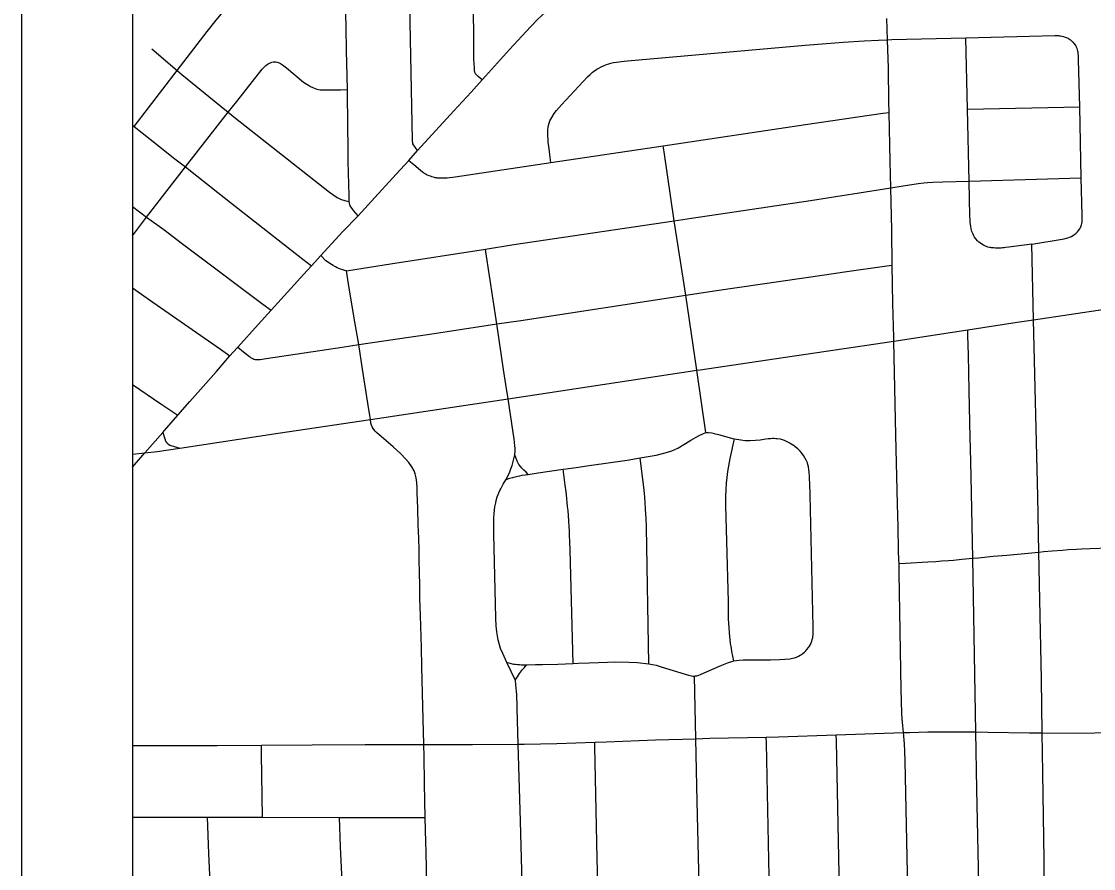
# Model space of a CAD drawing. Extents: x -6.4 to 34, y -4.2 to 22.
# Drawn here: x 2 to 2.965, y 18.322 to 19.085 of the extents above; entities that cross this region are included whole.
import ezdxf

# ---------------------------------------------------------------- set-up
doc = ezdxf.new("R2010")
doc.units = 0
for name, color, linetype in [('GM_X_City_Street', 7, 'Continuous'), ('GM_X_Corporation', 7, 'Continuous'), ('GM_X_County_Road', 7, 'Continuous'), ('SH_Data', 7, 'Continuous')]:
    doc.layers.add(name, color=color, linetype=linetype)

msp = doc.modelspace()

# ---------------------------------------------------------------- linework, layer by layer
at = {"layer": 'GM_X_City_Street'}
msp.add_line((2.85123, 19.00581), (2.95216, 19.00797), dxfattribs=at)
for points in [[(2.35624, 18.96846), (2.3521, 18.97459), (2.35171, 18.97802), (2.34747, 19.20539), (2.34743, 19.20774), (2.34544, 19.34148), (2.34455, 19.39637), (2.34172, 19.56506), (2.34164, 19.56813), (2.34157, 19.56985), (2.34149, 19.57103), (2.34142, 19.57168), (2.34134, 19.57231), (2.34112, 19.57366), (2.34095, 19.57453), (2.34074, 19.57535), (2.34047, 19.57635), (2.34009, 19.57755), (2.33916, 19.57992), (2.33736, 19.58384)], [(2.10148, 18.9903), (2.14023, 19.04053), (2.16717, 19.07572), (2.17533, 19.08586), (2.19536, 19.11037), (2.22072, 19.14175), (2.22528, 19.14762), (2.22758, 19.15055), (2.2297, 19.1536), (2.23139, 19.15693), (2.23226, 19.15925), (2.23266, 19.16106), (2.23288, 19.16416), (2.23246, 19.1989), (2.23257, 19.2011), (2.23272, 19.20204), (2.23293, 19.20274), (2.23331, 19.20348), (2.23368, 19.20401), (2.23404, 19.20452)], [(2.41451, 19.03217), (2.41099, 19.03533), (2.40857, 19.03773), (2.40773, 19.04), (2.40754, 19.04259), (2.40714, 19.05128), (2.40691, 19.06794), (2.40694, 19.07323), (2.40661, 19.0923)], [(2.47646, 18.95781), (2.4751, 18.96754), (2.47443, 18.97255), (2.47405, 18.9757), (2.47378, 18.97888), (2.47361, 18.98151), (2.47355, 18.98309), (2.47355, 18.98519), (2.47364, 18.98718), (2.47391, 18.98955), (2.47421, 18.99108), (2.47478, 18.99317), (2.47553, 18.9953), (2.47713, 18.99845), (2.47922, 19.00178), (2.48129, 19.0045), (2.48587, 19.00986), (2.50941, 19.03498), (2.51169, 19.03717), (2.51353, 19.03879), (2.51496, 19.03994), (2.51643, 19.04093), (2.51781, 19.0418), (2.5194, 19.04276), (2.52155, 19.04388), (2.52366, 19.04483), (2.52644, 19.04595), (2.52848, 19.04666), (2.53034, 19.0472), (2.53282, 19.04775), (2.53545, 19.04825), (2.53748, 19.04856), (2.54217, 19.04915), (2.54528, 19.04946), (2.70511, 19.06333), (2.72449, 19.06492), (2.73944, 19.06608), (2.75821, 19.06728), (2.77121, 19.06807), (2.77917, 19.06834), (2.78317, 19.06843), (2.84978, 19.06999), (2.92969, 19.07212), (2.93133, 19.07212), (2.93318, 19.07201), (2.93389, 19.07194), (2.93493, 19.0718), (2.93619, 19.07155), (2.93757, 19.07121), (2.93918, 19.07069), (2.93986, 19.07043), (2.94077, 19.07004), (2.94165, 19.06961), (2.94236, 19.0692), (2.94319, 19.06868), (2.94393, 19.06814), (2.94485, 19.06741), (2.94611, 19.06608), (2.94743, 19.06448), (2.94858, 19.06279)], [(2.90908, 18.8842), (2.88832, 18.88143), (2.88554, 18.88112), (2.88423, 18.88099), (2.88263, 18.88086), (2.88159, 18.88079), (2.87986, 18.88071), (2.87879, 18.88068), (2.87804, 18.88069), (2.87637, 18.88072), (2.87476, 18.88082), (2.87348, 18.88094), (2.87281, 18.88102), (2.87176, 18.88118), (2.87087, 18.88136), (2.86963, 18.88166), (2.86834, 18.88205), (2.86748, 18.88234), (2.86667, 18.8827), (2.86548, 18.88333), (2.86405, 18.88419), (2.86293, 18.88505), (2.86141, 18.8862), (2.86008, 18.88739), (2.85868, 18.88904), (2.85765, 18.89052), (2.85698, 18.89164), (2.85619, 18.89323), (2.85523, 18.89568), (2.85457, 18.89795), (2.85412, 18.90042), (2.85389, 18.90204), (2.85369, 18.90401), (2.85353, 18.90613), (2.85338, 18.90938), (2.85283, 18.9409), (2.85123, 19.00581), (2.84978, 19.06999)], [(2.90908, 18.8842), (2.93824, 18.88919), (2.94026, 18.88961), (2.94139, 18.88989), (2.94311, 18.89049), (2.94491, 18.89131), (2.94603, 18.89196), (2.94753, 18.89298), (2.94887, 18.89411), (2.95012, 18.89525), (2.95119, 18.89654), (2.95229, 18.8982), (2.9529, 18.89941), (2.95343, 18.90069), (2.95379, 18.90178), (2.95406, 18.90278), (2.95431, 18.90448), (2.95442, 18.90631), (2.95447, 18.90846), (2.95442, 18.91035), (2.95357, 18.94394), (2.95216, 19.00797), (2.95122, 19.05016), (2.95107, 19.05336), (2.95101, 19.05418), (2.95088, 19.05571), (2.95072, 19.05711), (2.95056, 19.05794), (2.95019, 19.05935), (2.94973, 19.06057), (2.94919, 19.06172), (2.94858, 19.06279)], [(2.11744, 19.06011), (2.14023, 19.04053), (2.14434, 19.037), (2.17333, 19.01344), (2.18611, 19.00316), (2.19271, 18.99785), (2.27721, 18.93106), (2.28305, 18.92697), (2.28476, 18.92598), (2.28659, 18.92513), (2.28846, 18.92433), (2.2901, 18.92379), (2.292, 18.92326), (2.29491, 18.92261)], [(2.1, 18.89208), (2.10166, 18.89426), (2.11265, 18.90872), (2.14757, 18.954), (2.18611, 19.00316), (2.19379, 19.01259), (2.21658, 19.04175), (2.21834, 19.04362), (2.21993, 19.0451), (2.22106, 19.046), (2.22193, 19.04658), (2.22295, 19.04718), (2.22399, 19.04767), (2.22536, 19.04818), (2.22681, 19.04841)], [(2.22681, 19.04841), (2.22791, 19.04845), (2.22899, 19.04841), (2.22996, 19.04825), (2.23093, 19.04798), (2.23183, 19.04759), (2.23306, 19.04697), (2.23495, 19.04581), (2.23847, 19.04306), (2.24974, 19.0333), (2.25221, 19.03127), (2.25462, 19.02955), (2.25825, 19.02729), (2.26017, 19.02627), (2.26206, 19.02533), (2.26485, 19.02421), (2.26713, 19.02365), (2.26891, 19.02335), (2.27272, 19.02321), (2.28721, 19.02334), (2.29327, 19.0234)], [(2.34847, 18.95971), (2.35301, 18.9559), (2.359, 18.95086), (2.36089, 18.94934), (2.3616, 18.94881), (2.36232, 18.94832), (2.36289, 18.94795), (2.364, 18.94732), (2.36517, 18.94671), (2.36648, 18.94611), (2.36763, 18.94567), (2.36895, 18.94523), (2.37049, 18.94477), (2.37199, 18.94443), (2.37308, 18.94422), (2.37377, 18.94411), (2.376, 18.94391), (2.37689, 18.94389), (2.37853, 18.94386), (2.37986, 18.94388), (2.38141, 18.94395), (2.3829, 18.94405), (2.38525, 18.94425), (2.3878, 18.94454), (2.3901, 18.94485), (2.47646, 18.95781), (2.5775, 18.97288), (2.70545, 18.99196), (2.77515, 19.00213), (2.78073, 19.00295)], [(2.1, 18.99147), (2.10148, 18.9903), (2.11569, 18.97878), (2.1379, 18.96122), (2.14757, 18.954), (2.17681, 18.93067), (2.18809, 18.9219), (2.2531, 18.87082), (2.26089, 18.8647)], [(2.6157, 18.71465), (2.60754, 18.7707), (2.59771, 18.83828), (2.5873, 18.90514), (2.57828, 18.96737), (2.5775, 18.97288)], [(2.29235, 18.86039), (2.29433, 18.86064), (2.33191, 18.86669), (2.41752, 18.87987), (2.44313, 18.88382), (2.5873, 18.90514), (2.60291, 18.9076), (2.71002, 18.92352), (2.78214, 18.93503), (2.79346, 18.93683), (2.80684, 18.93888), (2.81196, 18.93956), (2.81526, 18.93988), (2.81992, 18.94017), (2.82901, 18.94045), (2.85283, 18.9409), (2.95357, 18.94394)], [(2.1, 18.91805), (2.11265, 18.90872), (2.12813, 18.89741), (2.14497, 18.8847), (2.15581, 18.87651), (2.21706, 18.83037), (2.22459, 18.8247)], [(2.45137, 18.2757), (2.4489, 18.36476), (2.44698, 18.43407), (2.44609, 18.46621), (2.44594, 18.47061), (2.44574, 18.4758), (2.4456, 18.47864), (2.44541, 18.48184), (2.44524, 18.48417), (2.44485, 18.48794), (2.4444, 18.49139), (2.43673, 18.50764), (2.43298, 18.51565), (2.43115, 18.52014), (2.43007, 18.52339), (2.42897, 18.52809), (2.42829, 18.53159), (2.42778, 18.53508), (2.42723, 18.54054), (2.42686, 18.54746), (2.42502, 18.62346), (2.42494, 18.63036), (2.42501, 18.63485), (2.42514, 18.63877), (2.4253, 18.64115), (2.42563, 18.64496), (2.426, 18.64762), (2.42669, 18.65139), (2.42721, 18.65358), (2.42809, 18.65666), (2.42885, 18.65877), (2.42954, 18.66037), (2.43047, 18.66237), (2.4313, 18.66403), (2.43345, 18.66806), (2.43577, 18.67214), (2.43782, 18.67601), (2.43938, 18.67933), (2.44041, 18.68185), (2.44148, 18.68491), (2.44387, 18.69444), (2.4441, 18.69774), (2.44414, 18.7008), (2.44404, 18.70243), (2.4437, 18.70607), (2.44333, 18.70899), (2.44254, 18.71458), (2.43784, 18.74504), (2.43583, 18.75797), (2.43382, 18.7713), (2.42787, 18.81242), (2.41792, 18.87723), (2.41752, 18.87987)], [(2.92059, 18.12973), (2.92048, 18.13634), (2.91918, 18.22072), (2.91891, 18.25727), (2.91962, 18.29178), (2.91966, 18.2938), (2.9198, 18.29976), (2.92, 18.30743), (2.92009, 18.3118), (2.92017, 18.31666), (2.9202, 18.32386), (2.92019, 18.33037), (2.91903, 18.40837), (2.9185, 18.44421), (2.91779, 18.49267), (2.91543, 18.60705), (2.9144, 18.65703), (2.91067, 18.81621), (2.90908, 18.8842)], [(2.19458, 18.79148), (2.19993, 18.78723), (2.20506, 18.78316), (2.20621, 18.78231), (2.20715, 18.78169), (2.20811, 18.78119), (2.20911, 18.78076), (2.21036, 18.7805), (2.21183, 18.78039), (2.21336, 18.78039), (2.21467, 18.78046), (2.22021, 18.78119), (2.28868, 18.79167), (2.30348, 18.79383), (2.34864, 18.80042), (2.36744, 18.80323), (2.42787, 18.81242), (2.44925, 18.81563), (2.59771, 18.83828), (2.6254, 18.8425), (2.7224, 18.8567), (2.74051, 18.8593), (2.77849, 18.86471), (2.78345, 18.86541)], [(2.1, 18.84494), (2.11835, 18.83209), (2.17899, 18.78964), (2.18759, 18.78362)], [(2.86163, 18.29165), (2.86158, 18.2946), (2.85974, 18.39361), (2.85879, 18.44503), (2.85589, 18.60147), (2.85453, 18.67499), (2.85384, 18.70068), (2.85362, 18.71), (2.85281, 18.75231), (2.85198, 18.78457), (2.85154, 18.80204), (2.85142, 18.80706)], [(2.1, 18.75806), (2.12527, 18.74037), (2.1334, 18.73501), (2.14068, 18.73019)], [(2.43577, 18.67214), (2.43776, 18.67286), (2.43944, 18.67346), (2.44207, 18.67428), (2.44308, 18.67456), (2.4453, 18.67512), (2.44676, 18.67547), (2.44839, 18.6758), (2.45039, 18.67617), (2.45597, 18.67697), (2.46506, 18.67828), (2.48741, 18.68154), (2.49024, 18.68195), (2.50122, 18.68354), (2.5065, 18.6843), (2.51489, 18.68563), (2.52593, 18.68699), (2.54492, 18.68979), (2.55657, 18.69186), (2.57102, 18.69443), (2.57928, 18.69635), (2.58514, 18.69828), (2.59044, 18.70048), (2.59761, 18.70467), (2.60229, 18.70777), (2.60966, 18.71195), (2.61301, 18.71359), (2.6157, 18.71465), (2.61832, 18.71471), (2.6213, 18.71432), (2.62331, 18.71379), (2.62719, 18.71285), (2.6409, 18.70907), (2.64156, 18.70895), (2.64722, 18.70795), (2.65119, 18.70764), (2.65568, 18.70755), (2.66042, 18.70778), (2.66481, 18.70824), (2.6697, 18.70901), (2.67187, 18.70927), (2.67384, 18.70944), (2.6757, 18.70949), (2.67722, 18.70947), (2.67872, 18.70939), (2.67995, 18.70928), (2.68266, 18.70887), (2.68432, 18.7084), (2.68623, 18.70768), (2.68911, 18.70644), (2.69173, 18.70506), (2.69411, 18.70347)], [(2.64105, 18.50914), (2.63931, 18.51751), (2.63875, 18.52046), (2.63809, 18.52464), (2.63766, 18.52797), (2.63707, 18.5342), (2.63673, 18.53923), (2.63629, 18.54704), (2.63605, 18.56237), (2.63452, 18.61671), (2.6339, 18.64888), (2.63389, 18.65735), (2.63404, 18.663), (2.63441, 18.66918), (2.63493, 18.67408), (2.6357, 18.67961), (2.63777, 18.6914), (2.64156, 18.70895)], [(2.69926, 18.51324), (2.70074, 18.5141), (2.70197, 18.5149), (2.70337, 18.5159), (2.70445, 18.51684), (2.70571, 18.51813), (2.70666, 18.51922), (2.70811, 18.52096), (2.70905, 18.52232), (2.70993, 18.52388), (2.71057, 18.5253), (2.71116, 18.52693), (2.71158, 18.52835), (2.71193, 18.52987), (2.71213, 18.53112), (2.71229, 18.53259), (2.7124, 18.53419), (2.71244, 18.53664), (2.71244, 18.53985), (2.7096, 18.65843), (2.7093, 18.66868), (2.70911, 18.67311), (2.70898, 18.67554), (2.70873, 18.6787), (2.70844, 18.68131), (2.70807, 18.68378), (2.7076, 18.68589), (2.70714, 18.68732), (2.70615, 18.68973), (2.70497, 18.69193), (2.70369, 18.6939), (2.70223, 18.69603), (2.70067, 18.69789), (2.69861, 18.70002), (2.69629, 18.70188), (2.69411, 18.70347)], [(2.45597, 18.67697), (2.454, 18.67888), (2.45208, 18.68076), (2.45032, 18.68251), (2.44922, 18.6838), (2.44765, 18.68596), (2.44599, 18.68894), (2.44387, 18.69444)], [(2.56456, 18.50638), (2.56228, 18.62955), (2.56205, 18.63776), (2.56192, 18.64052), (2.56161, 18.64623), (2.56127, 18.65108), (2.5608, 18.65661), (2.56015, 18.66282), (2.55657, 18.69186)], [(2.49636, 18.50676), (2.49359, 18.6088), (2.49338, 18.61614), (2.49317, 18.62223), (2.49299, 18.62626), (2.49281, 18.62998), (2.49249, 18.63475), (2.49212, 18.63992), (2.49179, 18.64445), (2.49145, 18.64819), (2.49116, 18.6513), (2.49071, 18.65548), (2.49003, 18.66137), (2.4893, 18.66723), (2.48741, 18.68154)], [(2.78958, 18.59678), (2.79535, 18.59709), (2.81539, 18.59817), (2.82264, 18.59863), (2.82819, 18.59902), (2.83406, 18.59948), (2.83863, 18.59986), (2.84605, 18.60055), (2.85589, 18.60147), (2.86108, 18.60196), (2.87432, 18.60325), (2.8865, 18.60439), (2.91543, 18.60705), (2.91997, 18.60747), (2.92736, 18.6081), (2.93662, 18.60883), (2.94189, 18.60925), (2.94933, 18.60972), (2.95375, 18.60997), (2.96157, 18.61027), (2.97866, 18.61076), (2.98884, 18.61106), (3.04467, 18.61216), (3.11447, 18.61352)], [(2.43673, 18.50764), (2.43849, 18.50722), (2.44155, 18.50649), (2.44288, 18.50622), (2.44457, 18.50599), (2.44642, 18.5058), (2.44798, 18.5057), (2.44963, 18.50563), (2.45405, 18.50557), (2.45487, 18.50558), (2.46263, 18.50568), (2.46873, 18.50581), (2.48276, 18.50611), (2.49636, 18.50676), (2.50096, 18.50699), (2.51072, 18.50731), (2.51917, 18.50768), (2.5273, 18.50796), (2.53484, 18.50816), (2.54658, 18.50777), (2.55386, 18.5075), (2.56456, 18.50638), (2.57098, 18.50507), (2.57562, 18.50376), (2.59704, 18.4971), (2.60021, 18.49615), (2.60163, 18.49576), (2.60281, 18.49554), (2.60413, 18.49539), (2.60559, 18.49535), (2.60656, 18.49551), (2.60759, 18.4957), (2.60887, 18.49603), (2.61164, 18.497), (2.62128, 18.5012), (2.63021, 18.50516), (2.63608, 18.50757), (2.63915, 18.50862), (2.64105, 18.50914), (2.64586, 18.50964), (2.64977, 18.50988), (2.65616, 18.50988), (2.67405, 18.51006), (2.68212, 18.51024), (2.68673, 18.5106), (2.69135, 18.51102), (2.69378, 18.51143), (2.6955, 18.51183), (2.69658, 18.51217), (2.69742, 18.51249), (2.69926, 18.51324)], [(2.4444, 18.49139), (2.44497, 18.49245), (2.44624, 18.49482), (2.44821, 18.49784), (2.44978, 18.49999), (2.45075, 18.50119), (2.45218, 18.50282), (2.4535, 18.50417), (2.45487, 18.50558)], [(2.61393, 18.11886), (2.61378, 18.12593), (2.61308, 18.15746), (2.6103, 18.28266), (2.60809, 18.38243), (2.60684, 18.43901), (2.60559, 18.49535)], [(2.5229, 18.11521), (2.52273, 18.12244), (2.52086, 18.20278), (2.51917, 18.27809), (2.5185, 18.30781), (2.51792, 18.33129), (2.51585, 18.43187), (2.51577, 18.4359)], [(2.67646, 18.12194), (2.67635, 18.1278), (2.67322, 18.28501), (2.67025, 18.43494), (2.67013, 18.44045)], [(2.73965, 18.12408), (2.73952, 18.1309), (2.73633, 18.28723), (2.73328, 18.43662), (2.73317, 18.44243)], [(2.21677, 18.36822), (2.21612, 18.42517), (2.21603, 18.43305)], [(2.1, 18.36831), (2.16732, 18.36821), (2.21677, 18.36822), (2.28607, 18.36806), (2.35741, 18.36801), (2.36335, 18.36801)], [(2.17875, 18.10011), (2.17851, 18.10871), (2.17644, 18.15108), (2.1743, 18.201), (2.17176, 18.26622), (2.16998, 18.30366), (2.16866, 18.33551), (2.16732, 18.36821)], [(2.29297, 18.20662), (2.28928, 18.29078), (2.28878, 18.30405), (2.2883, 18.31684), (2.28713, 18.34156), (2.28607, 18.36806)]]:
    msp.add_lwpolyline(points, dxfattribs=at)
at = {"layer": 'GM_X_Corporation'}
for points in [[(6.20034, 20.64706), (5.43443, 20.62896), (3.74971, 20.59428), (3.74572, 20.59422), (3.72959, 20.59397), (3.72396, 20.59329), (3.62259, 20.59231), (3.41541, 20.58855), (3.35742, 20.58746), (2.26645, 20.56819), (2.1, 20.56503), (2.1, 15.81546)], [(2.1, 19.33093), (2.1, 17.07184)]]:
    msp.add_lwpolyline(points, dxfattribs=at)
at = {"layer": 'GM_X_County_Road'}
msp.add_line((2.1, 18.69527), (2.1111, 18.69626), dxfattribs=at)
for points in [[(2.30282, 18.90984), (2.31797, 18.92615), (2.33719, 18.94729), (2.34847, 18.95971), (2.35624, 18.96846), (2.38896, 19.00431), (2.40453, 19.02122), (2.41451, 19.03217), (2.41748, 19.03543), (2.43913, 19.05942), (2.45808, 19.08004), (2.4646, 19.08684), (2.46793, 19.08998), (2.47013, 19.09205), (2.47544, 19.09659), (2.48254, 19.10188), (2.49654, 19.11131), (2.52097, 19.12728), (2.56558, 19.1577)], [(2.30282, 18.90984), (2.29874, 18.91468), (2.29742, 18.91624), (2.29623, 18.91779), (2.29579, 18.91871), (2.2954, 18.91981), (2.29512, 18.92113), (2.29491, 18.92261), (2.29473, 18.92807), (2.29411, 18.95869), (2.29401, 18.97241), (2.29366, 18.98899), (2.29327, 19.0234), (2.29276, 19.04726), (2.29251, 19.0584), (2.29217, 19.07927), (2.29159, 19.1036)], [(2.79789, 18.2894), (2.7952, 18.41871), (2.79514, 18.42136), (2.79496, 18.42486), (2.79488, 18.42776), (2.79442, 18.43444), (2.7935, 18.44454), (2.79292, 18.45072), (2.79246, 18.45676), (2.79219, 18.46201), (2.79146, 18.48343), (2.7897, 18.58834), (2.78958, 18.59678), (2.78953, 18.60004), (2.78922, 18.6081), (2.78877, 18.62975), (2.78822, 18.65023), (2.78685, 18.71232), (2.78488, 18.79703), (2.78481, 18.80026), (2.78412, 18.83087), (2.78345, 18.86541), (2.78305, 18.89697), (2.78214, 18.93503), (2.78156, 18.95894), (2.78073, 19.00295), (2.78055, 19.01247), (2.77998, 19.04285), (2.77917, 19.06834), (2.77861, 19.0876)], [(2.1111, 18.69626), (2.12219, 18.69767), (2.14238, 18.70071), (2.2309, 18.71402), (2.31395, 18.72643), (2.3757, 18.73565), (2.43784, 18.74504), (2.60754, 18.7707), (2.61066, 18.77117), (2.66903, 18.77972), (2.78488, 18.79703), (2.83757, 18.8049), (2.85142, 18.80706), (2.89578, 18.81397), (2.91067, 18.81621), (2.97479, 18.82583), (3.04086, 18.83574), (3.11077, 18.84622), (3.36187, 18.88411), (3.41554, 18.89216), (3.61933, 18.92275), (3.69521, 18.93406), (3.73649, 18.94021)], [(2.26936, 18.87401), (2.28888, 18.89531), (2.30282, 18.90984)], [(2.1, 18.68362), (2.1111, 18.69626), (2.12713, 18.71472), (2.12863, 18.71645), (2.14068, 18.73019), (2.15162, 18.74266), (2.17545, 18.76969), (2.18759, 18.78362), (2.19059, 18.78706), (2.19458, 18.79148), (2.21311, 18.81205), (2.22459, 18.8247), (2.257, 18.86045), (2.26089, 18.8647), (2.26936, 18.87401)], [(2.29235, 18.86039), (2.29106, 18.86057), (2.28913, 18.86105), (2.28692, 18.86179), (2.28419, 18.86299), (2.28257, 18.86383), (2.28033, 18.8651), (2.27894, 18.86599), (2.27396, 18.86932), (2.26936, 18.87401)], [(2.31395, 18.72643), (2.31336, 18.73003), (2.31163, 18.74125), (2.30683, 18.77168), (2.30348, 18.79383), (2.30039, 18.81261), (2.29494, 18.84468), (2.29235, 18.86039)], [(2.36446, 18.31531), (2.36438, 18.32216), (2.36406, 18.33685), (2.3639, 18.34575), (2.36335, 18.36801), (2.36299, 18.38282), (2.3627, 18.39894), (2.36223, 18.42303), (2.36199, 18.43374), (2.36123, 18.46836), (2.36029, 18.50361), (2.3599, 18.52117), (2.35901, 18.54996), (2.3584, 18.56515), (2.35831, 18.57628), (2.35807, 18.58936), (2.35788, 18.59936), (2.35773, 18.60876), (2.35741, 18.61957), (2.357, 18.63169), (2.35668, 18.64629), (2.35636, 18.65379), (2.35619, 18.65998), (2.35603, 18.66469), (2.3557, 18.66971), (2.35521, 18.674), (2.35439, 18.67755), (2.35332, 18.68027), (2.35134, 18.68374), (2.34854, 18.68756), (2.34567, 18.69084), (2.34139, 18.69537), (2.33454, 18.70173), (2.33035, 18.70541), (2.3195, 18.71462), (2.31821, 18.71592), (2.31714, 18.71725), (2.31639, 18.71824), (2.31564, 18.71976), (2.31508, 18.72121), (2.3145, 18.72312), (2.31395, 18.72643)], [(2.12713, 18.71472), (2.12867, 18.70992), (2.12919, 18.70828), (2.12943, 18.70754), (2.12974, 18.70678), (2.13052, 18.7056), (2.13133, 18.70481), (2.13233, 18.70408), (2.13359, 18.70343), (2.13446, 18.70307), (2.13966, 18.70152), (2.14238, 18.70071)], [(2.51577, 18.4359), (2.52627, 18.43627), (2.57044, 18.43807), (2.60684, 18.43901), (2.6195, 18.43934), (2.67013, 18.44045), (2.68104, 18.44069), (2.73317, 18.44243), (2.77635, 18.444), (2.7935, 18.44454)], [(2.7935, 18.44454), (2.79929, 18.44472), (2.81558, 18.44521), (2.83026, 18.44532), (2.8442, 18.44519), (2.85879, 18.44503), (2.86936, 18.44493), (2.90711, 18.44428), (2.9185, 18.44421), (2.95017, 18.44401), (2.98149, 18.44451), (2.99507, 18.44484), (3.02562, 18.44571), (3.0475, 18.44639), (3.06862, 18.44705), (3.10521, 18.44837), (3.15065, 18.45002), (3.15812, 18.45029)], [(2.36199, 18.43374), (2.40569, 18.43385), (2.44698, 18.43407), (2.45225, 18.4341), (2.48174, 18.4347), (2.51577, 18.4359)], [(2.1, 18.43279), (2.12952, 18.43287), (2.17616, 18.43296), (2.21603, 18.43305), (2.26165, 18.43352), (2.30939, 18.43363), (2.35581, 18.43373), (2.36199, 18.43374)]]:
    msp.add_lwpolyline(points, dxfattribs=at)
at = {"layer": 'SH_Data'}
for p, q in [((2, 21), (2, 14)), ((2.1, 20.9), (2.1, 14.1))]:
    msp.add_line(p, q, dxfattribs=at)

doc.saveas('drawing.dxf')
